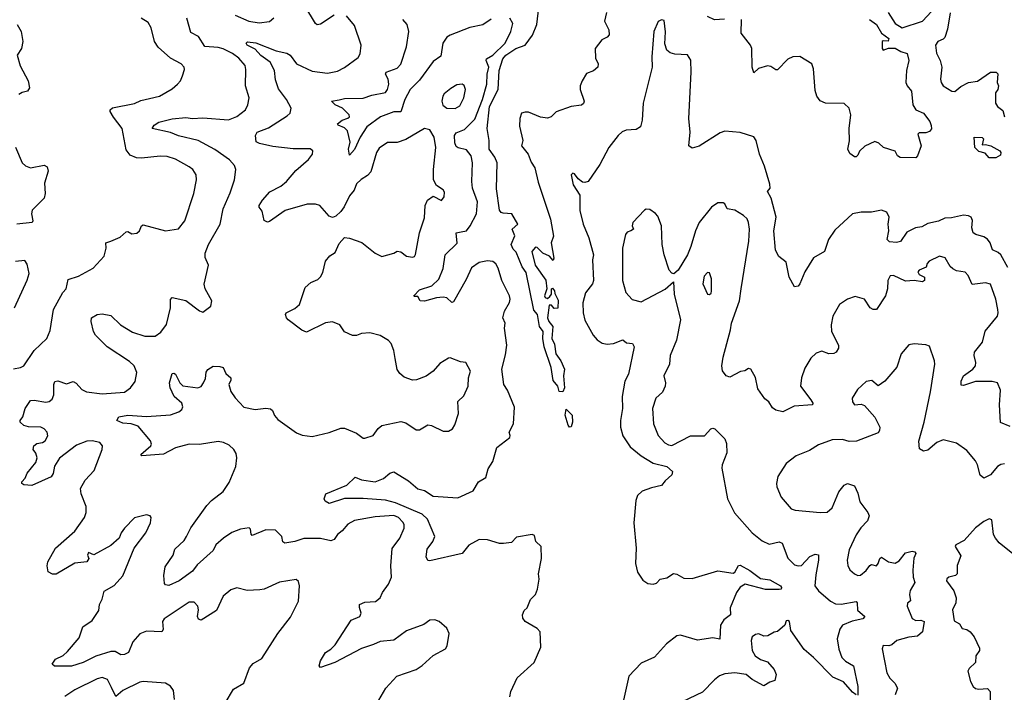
# Model space of a CAD drawing. Extents: x 1771496 to 1971148, y 471553 to 643630.
# Tile 592 of 656: x 1897841 to 1903614, y 593401 to 597344. Entities that reach past the tile are written whole.
import ezdxf

# ---------------------------------------------------------------- set-up
doc = ezdxf.new("R2010")
doc.units = 0

msp = doc.modelspace()

# ---------------------------------------------------------------- linework, layer by layer
at = {"layer": '0CON10XD'}
for points in [[(1902933.2, 597385), (1902975, 597320.4), (1903015, 597296.2), (1903135, 597335.3), (1903315, 597529.4)], [(1899105, 597370.5), (1899185.5, 597334.5), (1899245, 597324.5), (1899305, 597332.5), (1899330.8, 597355)], [(1899685, 597370.6), (1899605, 597317.1), (1899585, 597314.3), (1899575, 597321.2), (1899513.5, 597425)], [(1901281.5, 597385), (1901270.5, 597335), (1901295.3, 597285), (1901297.1, 597255), (1901285, 597240.9), (1901254.2, 597225.8), (1901214.7, 597175), (1901217.6, 597117.6), (1901232.9, 597085), (1901230.8, 597065), (1901205.4, 597044.6), (1901165, 597028), (1901139.2, 596985), (1901128, 596955), (1901127.5, 596935), (1901150, 596865), (1901146.8, 596853.2), (1901135, 596842.9), (1901075, 596834), (1900986.1, 596803.9), (1900957.5, 596775), (1900935, 596766.7), (1900895, 596771.2), (1900825, 596801.2), (1900805, 596801.2), (1900783.8, 596795), (1900774.4, 596765), (1900771.2, 596718.8), (1900791.8, 596635), (1900784.1, 596605), (1900822.2, 596555), (1900839.2, 596509.2), (1900861.5, 596475), (1900882.1, 596392.1), (1900953.8, 596175), (1900971.2, 596075), (1900956.7, 596035), (1900972.5, 595945), (1900968.3, 595931.7), (1900947.7, 595957.7), (1900908.8, 595975), (1900875, 596008), (1900865, 596010.8), (1900844.3, 595985), (1900864, 595904), (1900927, 595817), (1900932.5, 595765), (1900918.8, 595725), (1900921.2, 595715), (1900935, 595710), (1900949.3, 595720.7), (1900960, 595735), (1900960, 595765), (1900965, 595770), (1900977.5, 595755), (1900978.3, 595738.3), (1900999.3, 595699.3), (1900997, 595653), (1900975, 595650), (1900960, 595670), (1900945, 595670), (1900935.5, 595595), (1900943.1, 595575), (1900967.5, 595545), (1900962.2, 595475), (1900977.7, 595442.3), (1900985.6, 595385), (1901014.1, 595344.1), (1901034.7, 595295), (1901030.4, 595255), (1901035.3, 595185), (1901025, 595162.1), (1901005, 595163.1), (1900996.5, 595195), (1900969.3, 595229.3), (1900958.2, 595305), (1900915.4, 595425), (1900907.7, 595475), (1900910, 595515), (1900889.1, 595545), (1900877.5, 595615), (1900855, 595640), (1900811.7, 595861.7), (1900786.7, 595895), (1900751.7, 595981.7), (1900735, 595997.5), (1900721.9, 596025), (1900743.6, 596076.4), (1900728.6, 596115), (1900761.2, 596145), (1900726.4, 596206.4), (1900675, 596210), (1900665, 596213.3), (1900655, 596227.5), (1900637, 596353), (1900641.1, 596505), (1900628, 596538), (1900593.5, 596585), (1900594.4, 596635), (1900581.5, 596705), (1900594.8, 596834.8), (1900645.7, 596935), (1900652.6, 597045), (1900674.8, 597115), (1900692, 597135), (1900749.6, 597175), (1900805, 597193.9), (1900847.8, 597252.2), (1900872.5, 597315), (1900884.3, 597415)], [(1903296.9, 597383.1), (1903281.8, 597288.2), (1903265, 597240), (1903255, 597228.9), (1903224, 597216), (1903210.5, 597195), (1903216.9, 597146.9), (1903238.6, 597105), (1903248.6, 597065), (1903240.8, 596995), (1903244, 596975), (1903256.2, 596955), (1903306.2, 596925), (1903325, 596922.5), (1903358.9, 596951.1), (1903404.6, 596975.4), (1903457.4, 596982.6), (1903533.2, 597036.8), (1903567.5, 597035), (1903575.7, 597025.7), (1903572.2, 596975), (1903581.1, 596955), (1903576.7, 596935), (1903563.1, 596915), (1903562.2, 596855), (1903575, 596834.3), (1903605, 596812), (1903616.2, 596775)], [(1897803.8, 595296.2), (1897846.1, 595303.9), (1897864.7, 595315.3), (1897925.3, 595404.7), (1898000, 595475), (1898019.1, 595520.9), (1898038.9, 595645), (1898094.5, 595745), (1898113.3, 595765), (1898125, 595821.2), (1898185, 595840), (1898272.1, 595887.9), (1898336.7, 595956.7), (1898348.6, 596005), (1898345.8, 596035), (1898375, 596044.6), (1898430.9, 596069.1), (1898465, 596100), (1898475, 596102), (1898498.3, 596088.3), (1898527, 596093), (1898543.8, 596105), (1898555.8, 596134.2), (1898565, 596142), (1898695, 596105.6), (1898772.1, 596117.9), (1898809.2, 596165), (1898861.4, 596325), (1898877.5, 596405), (1898876.2, 596435), (1898855.8, 596465), (1898835, 596481.9), (1898755, 596526.9), (1898705, 596541.5), (1898665, 596543.8), (1898555, 596531.1), (1898525, 596533.1), (1898489.1, 596549.1), (1898465, 596581.2), (1898441.8, 596705), (1898391.4, 596771.4), (1898372, 596805), (1898372, 596815), (1898385, 596827.5), (1898515, 596852.9), (1898550.4, 596869.6), (1898602.4, 596882.4), (1898660, 596895), (1898735, 596938.8), (1898766.7, 596965), (1898783.3, 596985), (1898795.9, 597014.1), (1898807.7, 597052.3), (1898805.8, 597065), (1898788.8, 597085), (1898725, 597118), (1898652.6, 597182.6), (1898630.5, 597215), (1898612.9, 597295), (1898595, 597326.2), (1898552.5, 597352.5)], [(1897826.9, 597315), (1897850.5, 597275), (1897859.7, 597215), (1897851.8, 597175), (1897826.5, 597135), (1897844, 597074), (1897891.1, 596985), (1897898.2, 596945), (1897886, 596925), (1897855, 596916.9), (1897836.2, 596905)], [(1899045, 593336.9), (1899095, 593418.8), (1899156.2, 593455), (1899188, 593545), (1899210.9, 593569.1), (1899261.3, 593598.7), (1899354.5, 593745), (1899428.6, 593841.4), (1899476.7, 593935), (1899481.4, 594025), (1899475, 594050), (1899461.2, 594061.2), (1899365, 594045.6), (1899275, 594005.6), (1899249.1, 594000.9), (1899175, 593997.5), (1899115, 594013.3), (1899078.8, 594001.2), (1899035, 593963.8), (1898995, 593880), (1898905, 593823.1), (1898890.2, 593830.2), (1898883.1, 593845), (1898890, 593885), (1898885, 593906), (1898865, 593930), (1898835, 593930), (1898688, 593832), (1898679.1, 593815), (1898681.8, 593768.2), (1898675.3, 593754.7), (1898585, 593759.2), (1898545, 593743.8), (1898504, 593696), (1898478.1, 593635), (1898455, 593621.9), (1898435, 593620), (1898400.4, 593640.4), (1898375, 593640.6), (1898286.6, 593613.4), (1898212.9, 593575), (1898144.5, 593554.5), (1898044.3, 593554.3), (1898030.8, 593565), (1898051.4, 593595), (1898095, 593616.9), (1898120.8, 593639.2), (1898190, 593720), (1898212, 593785), (1898265, 593821.4), (1898305, 593880), (1898308, 593915), (1898324.1, 593945.9), (1898336.9, 593993.1), (1898395, 594026), (1898445, 594084), (1898512.9, 594245), (1898581.4, 594335), (1898607.1, 594395), (1898611.2, 594425), (1898605.8, 594435.8), (1898585, 594440.8), (1898515, 594424.4), (1898455, 594362), (1898435.8, 594335), (1898424.2, 594305), (1898375, 594261.2), (1898275, 594206.2), (1898245, 594221.2), (1898238.8, 594205), (1898246.2, 594185), (1898235, 594166), (1898165, 594158.6), (1898055.8, 594094.2), (1898033.6, 594093.6), (1898007, 594107), (1898001.4, 594141.4), (1898005.8, 594165), (1898050, 594245), (1898165, 594344.4), (1898221.8, 594425), (1898230.9, 594455), (1898230.2, 594490.2), (1898201.4, 594565), (1898197.5, 594595), (1898225, 594644), (1898278.3, 594701.7), (1898324.2, 594825), (1898326, 594845), (1898310, 594865), (1898265, 594875.4), (1898235, 594872.7), (1898175, 594849.2), (1898075, 594772.5), (1898045, 594726.9), (1898037.2, 594682.8), (1898025, 594663.6), (1897913.1, 594613.1), (1897865, 594616.7), (1897853.3, 594625), (1897853.3, 594635), (1897873.8, 594656.2), (1897885.6, 594685), (1897935, 594748.8), (1897943.3, 594775), (1897935, 594802.5), (1897920.5, 594825), (1897924.7, 594845.3), (1897941.1, 594858.9), (1897975, 594865.5), (1897990.6, 594875), (1898005.6, 594905), (1898001.9, 594925), (1897984.7, 594944.7), (1897964.7, 594954.7), (1897892.4, 594957.6), (1897865.8, 594965), (1897842.9, 594985), (1897842.9, 594995), (1897859.2, 595015), (1897873.1, 595065), (1897905, 595110.5), (1897925, 595113.5), (1897995, 595101.1), (1898014.5, 595105.5), (1898031.3, 595118.7), (1898041.1, 595145), (1898040.9, 595205), (1898046.9, 595223.1), (1898065, 595226.9), (1898115, 595209.6), (1898155, 595222.2), (1898172.5, 595212.5), (1898205, 595176.7), (1898232.7, 595162.7), (1898325, 595150), (1898455, 595160), (1898490.8, 595185), (1898518, 595222), (1898527.8, 595275), (1898512.7, 595315), (1898485, 595340.7), (1898353.5, 595425), (1898285, 595494.3), (1898274.6, 595515), (1898259.5, 595575), (1898262.5, 595595), (1898295, 595616), (1898325, 595620), (1898375, 595609.2), (1898432.9, 595555), (1898502, 595512), (1898575, 595489.2), (1898635, 595488.9), (1898669.1, 595510.9), (1898702.4, 595557.6), (1898724.5, 595654.5), (1898725.8, 595704.2), (1898734.2, 595715.8), (1898815, 595697.5), (1898895, 595636.7), (1898915, 595630), (1898962.5, 595665), (1898966.7, 595695), (1898928.8, 595765), (1898922.7, 595792.7), (1898948.6, 595905), (1898928.6, 595948.6), (1898928.6, 595975), (1898948.5, 596025), (1899016.7, 596145), (1899034, 596235), (1899075, 596328.8), (1899101.5, 596405), (1899107.8, 596465), (1899099.7, 596489.7), (1899071.5, 596521.5), (1898985, 596582.8), (1898886.9, 596635), (1898771.9, 596661.9), (1898725, 596682.6), (1898618, 596705), (1898630, 596725), (1898656.9, 596743.1), (1898735, 596763.3), (1898815, 596770), (1898855, 596764.7), (1898915, 596768.4), (1899065, 596756.5), (1899113.9, 596776.1), (1899165, 596815.8), (1899178.9, 596845), (1899186.9, 596885), (1899165.6, 596955), (1899167.6, 597052.4), (1899162.7, 597075), (1899125, 597118.8), (1899088.9, 597145), (1899035, 597171.8), (1899005, 597180.3), (1898927.2, 597187.2), (1898888.5, 597245), (1898845, 597268.1), (1898821.7, 597351.7)], [(1898819.6, 594315), (1898844.7, 594365.3), (1898938.5, 594495), (1898965, 594524.4), (1899035, 594578.6), (1899070.2, 594629.8), (1899107.8, 594725), (1899114.4, 594775), (1899111.3, 594801.3), (1899095.8, 594825), (1899068.9, 594848.9), (1899035.9, 594865.9), (1899005, 594871.3), (1898895, 594852.7), (1898835, 594854.5), (1898755, 594833.6), (1898685, 594796), (1898556.7, 594786.7), (1898552, 594795), (1898609.2, 594845), (1898613.1, 594855), (1898607.8, 594875), (1898535, 594960), (1898494, 594974), (1898445, 594978.2), (1898410, 594995), (1898423.3, 595015), (1898475, 595026.2), (1898585, 595017.8), (1898725, 595026.5), (1898775, 595044.5), (1898790.9, 595059.1), (1898797.5, 595075), (1898790.8, 595095), (1898747.1, 595135), (1898722.9, 595185), (1898719.5, 595215), (1898735, 595268.8), (1898745, 595270.8), (1898753.8, 595265), (1898779.4, 595215), (1898797.8, 595197.8), (1898885, 595185.7), (1898905, 595193.8), (1898919.4, 595215), (1898930.2, 595239.8), (1898935, 595276.7), (1898945, 595292.5), (1898975, 595311.9), (1899015, 595311.1), (1899034.1, 595304.1), (1899048.8, 595268.8), (1899078.2, 595245), (1899079.4, 595230.6), (1899068.1, 595205), (1899080, 595165), (1899105, 595127.5), (1899155, 595073.1), (1899222.1, 595057.9), (1899284, 595066), (1899311.5, 595061.5), (1899322.6, 595052.6), (1899335, 595024), (1899355, 594999.4), (1899465, 594921.9), (1899497.4, 594907.4), (1899555, 594900), (1899655.6, 594924.4), (1899725, 594949.2), (1899745, 594949.2), (1899815, 594920), (1899855, 594890), (1899865, 594890.8), (1899913.4, 594906.6), (1899943.6, 594946.4), (1899965, 594964), (1900075, 594988.8), (1900105, 594981.2), (1900165, 594938.8), (1900185, 594938.8), (1900235, 594968), (1900255.5, 594965.5), (1900325, 594932.5), (1900355, 594932), (1900378, 594945), (1900392.1, 594967.9), (1900413.3, 595035), (1900410.5, 595105), (1900445, 595138), (1900470, 595195), (1900471.9, 595245), (1900484.1, 595284.1), (1900456.7, 595335), (1900425, 595338.8), (1900365, 595362), (1900355, 595360), (1900305, 595328), (1900266.3, 595283.7), (1900225, 595254.3), (1900166.8, 595233.2), (1900145, 595231.4), (1900095, 595248), (1900069.7, 595269.7), (1900055, 595292.5), (1900043.3, 595356.7), (1900035.4, 595405), (1900018.9, 595445), (1900002.7, 595462.7), (1899955, 595493.3), (1899895, 595507.5), (1899845.5, 595504.5), (1899815, 595491.4), (1899791.7, 595491.7), (1899745, 595514), (1899718.8, 595555), (1899675, 595572.5), (1899635, 595565.7), (1899522.1, 595512.1), (1899495, 595524), (1899416.2, 595585), (1899406.2, 595595), (1899400, 595615), (1899403.3, 595625), (1899455, 595650.6), (1899482.2, 595675), (1899515.6, 595774.4), (1899547.9, 595802.1), (1899589.4, 595820.6), (1899605, 595835.8), (1899617.9, 595862.1), (1899635, 595928.8), (1899660, 595960), (1899691.3, 595978.7), (1899715, 596031.2), (1899745, 596066.7), (1899775, 596063.8), (1899846.8, 596036.8), (1899925.6, 595975.6), (1899965, 595955.7), (1900035, 595974.6), (1900055, 595987.1), (1900075, 595982.3), (1900108.3, 595958.3), (1900145, 595951.4), (1900155.4, 595954.6), (1900162.5, 595967.5), (1900186.2, 596095), (1900215, 596182.5), (1900219.5, 596255), (1900231.9, 596285), (1900265, 596309.2), (1900315, 596284.2), (1900329.2, 596305), (1900332.3, 596332.3), (1900325, 596346.7), (1900285, 596371.2), (1900267.8, 596405), (1900266.9, 596465), (1900281.3, 596595), (1900271.1, 596655), (1900245, 596698), (1900215, 596706), (1900105, 596641.5), (1900054.2, 596624.2), (1899996.8, 596623.2), (1899949.1, 596590.9), (1899933.1, 596565), (1899899.1, 596450.9), (1899880.4, 596429.6), (1899842.8, 596407.2), (1899815, 596381.2), (1899801.4, 596345), (1899775, 596312), (1899742.9, 596247.1), (1899725, 596218.8), (1899695, 596192.5), (1899675, 596183.3), (1899655, 596192.5), (1899601.2, 596255), (1899575, 596263.1), (1899527.6, 596262.4), (1899398, 596225), (1899305, 596160.8), (1899295, 596157.5), (1899275, 596166.7), (1899261.9, 596221.9), (1899246, 596245), (1899246, 596255), (1899264.6, 596285.4), (1899307.5, 596335), (1899372.5, 596367.5), (1899405, 596394.2), (1899460.7, 596459.3), (1899535.4, 596524.6), (1899558, 596555), (1899560, 596575), (1899545, 596586.7), (1899445, 596587.3), (1899325, 596599.5), (1899248, 596618), (1899228.1, 596628.1), (1899222.9, 596665), (1899232.5, 596685), (1899299.4, 596710.6), (1899409.5, 596780.5), (1899426.9, 596795), (1899431.9, 596825), (1899405, 596875.8), (1899358.8, 596938.8), (1899340.8, 596990.9), (1899334.7, 597045), (1899309.1, 597095), (1899255, 597133.2), (1899220.8, 597170.8), (1899174.4, 597195), (1899168, 597205), (1899175.9, 597214.1), (1899225, 597208.1), (1899345, 597161.2), (1899407.3, 597147.3), (1899426.1, 597135), (1899464.8, 597084.8), (1899555, 597042.1), (1899645, 597030), (1899705, 597041.9), (1899745, 597062.5), (1899825, 597121.2), (1899837.3, 597142.7), (1899844, 597195), (1899805, 597310), (1899756.9, 597366.9)], [(1900677.8, 594272.2), (1900655, 594272.9), (1900584.7, 594294.7), (1900534.2, 594295.8), (1900475, 594263.6), (1900435, 594214.5), (1900245, 594171.2), (1900235, 594173.3), (1900224, 594194), (1900231.1, 594238.9), (1900264.2, 594285), (1900276, 594315), (1900232.2, 594415), (1900201.2, 594445), (1900045, 594511.7), (1899985, 594527.3), (1899855, 594537.6), (1899745, 594536.1), (1899655, 594506.7), (1899631.4, 594521.4), (1899625.6, 594535.6), (1899635.5, 594565), (1899759.2, 594615), (1899808.3, 594661.7), (1899845, 594645.5), (1899925.4, 594634.6), (1899975, 594654.4), (1900010.8, 594685), (1900035, 594693.3), (1900120, 594640), (1900175, 594593.1), (1900215, 594584.4), (1900265, 594550.8), (1900409.8, 594540.2), (1900499.1, 594580.9), (1900531.2, 594635), (1900575, 594660), (1900588.9, 594711.1), (1900615, 594753.3), (1900637.8, 594835), (1900714.3, 594895), (1900717.1, 594907.1), (1900710.8, 594925), (1900736.5, 594975), (1900741.7, 595071.7), (1900701.7, 595171.7), (1900680, 595205), (1900667.5, 595295), (1900690.5, 595379.5), (1900697.9, 595435), (1900683.8, 595535), (1900688.6, 595565), (1900674.4, 595595), (1900684.5, 595635), (1900713.5, 595685), (1900716.4, 595705), (1900712.2, 595725), (1900668.6, 595815), (1900647, 595887), (1900632.1, 595912.1), (1900615, 595925.6), (1900585, 595930.8), (1900535, 595919.7), (1900490.1, 595889.9), (1900459.1, 595820.9), (1900385, 595690), (1900375, 595685.7), (1900345, 595713.1), (1900325, 595717.8), (1900285, 595713.6), (1900215, 595694.5), (1900190, 595695), (1900175, 595720), (1900155, 595720), (1900151.2, 595725), (1900185, 595759.1), (1900257.2, 595782.8), (1900298.1, 595821.9), (1900323.5, 595885), (1900336.5, 595965), (1900405.6, 596034.4), (1900401.2, 596095), (1900429.2, 596099.1), (1900460.6, 596105), (1900483.1, 596135), (1900519.5, 596205), (1900524.5, 596275), (1900496.1, 596355), (1900491.9, 596395), (1900496.6, 596505), (1900488.2, 596545), (1900461.5, 596581.5), (1900411.5, 596591.5), (1900400, 596600), (1900392.1, 596622.1), (1900391.1, 596665), (1900400.3, 596679.8), (1900450.1, 596699.9), (1900509.5, 596760.5), (1900555.1, 596875), (1900580.9, 596965), (1900581.6, 597025), (1900591.1, 597065), (1900576.9, 597105), (1900578.8, 597115), (1900615, 597135.9), (1900687.1, 597205), (1900720.6, 597275), (1900731.7, 597321.7), (1900715, 597353.3)], [(1900605, 597346.5), (1900556.5, 597313.5), (1900481.4, 597298.6), (1900365, 597253.5), (1900345, 597240.5), (1900321.9, 597205), (1900311.1, 597128.9), (1900265, 597099.3), (1900185, 596989.6), (1900130.3, 596935), (1900100, 596875), (1900076.8, 596803.2), (1900035, 596802.9), (1899955.8, 596774.2), (1899876.2, 596715), (1899838.1, 596655), (1899805, 596582.7), (1899775, 596550), (1899769.7, 596585), (1899778.2, 596625), (1899762.2, 596692.2), (1899745, 596710), (1899707.5, 596725), (1899703.8, 596733.8), (1899731.2, 596755), (1899765, 596766), (1899774, 596775), (1899772.5, 596785), (1899733.1, 596825), (1899690, 596845), (1899670, 596865), (1899714.2, 596874.2), (1899745, 596881.6), (1899855, 596883.1), (1899905, 596900.9), (1899985, 596917.5), (1899997.3, 596935), (1900005.3, 596965), (1900000.8, 596995), (1899986.5, 597025), (1899988.9, 597035), (1900055, 597059.6), (1900076.6, 597083.4), (1900110, 597185), (1900122.5, 597275), (1900112.5, 597315), (1900087.5, 597345)], [(1903635, 595891.6), (1903594.3, 595964.3), (1903578.8, 595978.8), (1903544.2, 595994.2), (1903531.8, 596035), (1903515, 596056.5), (1903495, 596071.5), (1903446.7, 596085), (1903431.4, 596095), (1903423.9, 596123.9), (1903426.9, 596166.9), (1903420, 596185), (1903405, 596194.3), (1903375, 596197.1), (1903305, 596181.5), (1903265, 596180), (1903227.7, 596162.3), (1903165, 596149.6), (1903130.9, 596129.1), (1903092.7, 596122.7), (1903042.8, 596097.2), (1903005, 596044.2), (1902983, 596037), (1902942.1, 596042.1), (1902927.5, 596055), (1902937.8, 596105), (1902933.6, 596145), (1902939.5, 596185), (1902925, 596216), (1902895, 596227.1), (1902835, 596214.4), (1902775, 596215.7), (1902723.3, 596205), (1902620.9, 596109.1), (1902582.9, 596055), (1902559.2, 595985), (1902495, 595948), (1902444.4, 595865), (1902416, 595795), (1902405, 595781.2), (1902385, 595776.7), (1902353.1, 595835), (1902335, 595922.5), (1902292.5, 595955), (1902273.2, 595993.2), (1902263.8, 596105), (1902275.7, 596185), (1902248.1, 596298.1), (1902225, 596336.2), (1902240.8, 596355), (1902239.7, 596379.7), (1902208.6, 596485), (1902178.9, 596555), (1902159.4, 596635), (1902145, 596657.1), (1902065, 596682.5), (1901975, 596690), (1901948.8, 596681.2), (1901825, 596602), (1901785, 596590), (1901764, 596604), (1901772, 596685), (1901764.4, 596764.4), (1901778.9, 597035), (1901775.9, 597105.9), (1901757.7, 597137.7), (1901681.7, 597141.7), (1901655, 597148.8), (1901636.2, 597165), (1901623, 597203), (1901627.6, 597272.4), (1901619.5, 597339.5), (1901605, 597342), (1901585, 597333.8), (1901559.2, 597275), (1901548, 597125), (1901549.2, 597065), (1901496, 596855), (1901490.8, 596755), (1901481.2, 596715), (1901455, 596699.2), (1901396.7, 596695), (1901374.6, 596685.4), (1901350.8, 596665), (1901296.4, 596593.6), (1901243.1, 596495), (1901174.1, 596395.9), (1901155, 596388.8), (1901140.5, 596390.5), (1901115, 596410), (1901095, 596440.8), (1901085, 596444), (1901074, 596435), (1901086.7, 596375), (1901126.2, 596315), (1901124.6, 596225), (1901144.6, 596144.6), (1901178.5, 596065), (1901205.5, 595965.5), (1901200, 595935), (1901205.4, 595815), (1901199.1, 595795), (1901158.3, 595741.7), (1901143.5, 595683.5), (1901144.7, 595625), (1901155, 595582.9), (1901203.5, 595495), (1901226.4, 595466.4), (1901256.7, 595446.7), (1901285, 595442), (1901323.7, 595446.3), (1901377.6, 595467.6), (1901398.8, 595448.8), (1901435, 595445.8), (1901444, 595425), (1901410.8, 595265), (1901390, 595225), (1901372.9, 595135), (1901375.6, 595065), (1901364.4, 594995), (1901364.4, 594955), (1901377.1, 594905), (1901420.5, 594840.5), (1901486, 594786), (1901555, 594743.5), (1901636.2, 594725), (1901668.8, 594695), (1901664, 594675), (1901625, 594639.5), (1901605, 594612.2), (1901545, 594600), (1901490.4, 594579.6), (1901464.4, 594555), (1901454, 594526), (1901442, 594395), (1901455.2, 594245), (1901451, 594155), (1901463.1, 594105), (1901495, 594058.5), (1901525, 594038.2), (1901555.4, 594034.6), (1901575, 594040), (1901596.2, 594063.8), (1901635, 594072.2), (1901675, 594096.7), (1901695, 594093.6), (1901735, 594069.2), (1901785, 594067.2), (1901935, 594113.6), (1902025, 594099.5), (1902035, 594105.8), (1902055, 594144), (1902065, 594145.6), (1902122, 594115), (1902185, 594067.5), (1902240.2, 594060.2), (1902301.2, 594025), (1902308, 594015), (1902306, 594005), (1902295, 594002.5), (1902215, 594004.3), (1902095, 594033.9), (1902065, 594017.9), (1902045, 593985.6), (1902006, 593895), (1902008.5, 593855), (1901970.5, 593825), (1901950, 593795), (1901947.3, 593712.7), (1901905, 593720), (1901815, 593705.7), (1901716.1, 593736.1), (1901695, 593731.2), (1901634, 593685), (1901563.8, 593606.2), (1901485, 593572.5), (1901411.8, 593495), (1901382.1, 593355)], [(1901973.4, 597346.6), (1901915, 597342), (1901875, 597362.3)], [(1902823.8, 597343.8), (1902864.7, 597315), (1902894, 597264), (1902936.6, 597233.4), (1902932.5, 597217.5), (1902905, 597220), (1902898.8, 597215), (1902898.9, 597175), (1902905, 597164.4), (1902935, 597176.7), (1902975, 597177.5), (1903007.9, 597157.9), (1903045.6, 597145.6), (1903054.4, 597105), (1903040.6, 597045), (1903037.5, 596975), (1903045.4, 596955), (1903070.3, 596925), (1903077.3, 596845), (1903095.5, 596815.5), (1903141.2, 596795), (1903177.3, 596747.3), (1903186.4, 596723.6), (1903187, 596703), (1903175, 596687.5), (1903155, 596680), (1903115, 596680), (1903108.3, 596671.7), (1903126.2, 596605), (1903106.2, 596545), (1903095, 596534.2), (1903003.3, 596535), (1902988.6, 596545), (1902973.6, 596573.6), (1902905.8, 596595), (1902879.6, 596619.6), (1902855, 596628.9), (1902797.4, 596602.6), (1902765, 596572.5), (1902755, 596550), (1902745, 596540), (1902735, 596540), (1902708.3, 596558.3), (1902696.7, 596585), (1902705.8, 596634.2), (1902704.6, 596705), (1902714.6, 596785), (1902704.7, 596824.7), (1902675, 596851.9), (1902565, 596854.4), (1902535, 596868.8), (1902515.8, 596895), (1902505, 596927.5), (1902496, 597056), (1902485.2, 597085.2), (1902415, 597127.8), (1902375, 597125.6), (1902345, 597111.4), (1902285, 597048.8), (1902275, 597048.8), (1902245, 597069.2), (1902225, 597072.5), (1902172.1, 597057.9), (1902145, 597032.5), (1902136.2, 597065), (1902134.3, 597175), (1902125.8, 597195), (1902070.8, 597265), (1902072.5, 597345)], [(1900395, 596823.3), (1900420.9, 596839.1), (1900445.5, 596885), (1900454.4, 596935), (1900447.8, 596957.8), (1900435, 596966.2), (1900405, 596960.8), (1900369.1, 596940.9), (1900330.3, 596909.7), (1900322.5, 596895), (1900316.2, 596865), (1900322.3, 596842.3), (1900345.8, 596825.8), (1900395, 596823.3)], [(1903525, 596532.9), (1903501.2, 596561.2), (1903465, 596570), (1903442.5, 596595), (1903437.5, 596655), (1903485, 596653.3), (1903493.3, 596645), (1903485, 596610), (1903505, 596612.5), (1903535, 596603.8), (1903588.8, 596575), (1903594.2, 596565), (1903591.3, 596548.7), (1903565, 596533.8), (1903525, 596532.9)], [(1897816.3, 596596.3), (1897855.4, 596505.4), (1897875, 596487.1), (1897905, 596475.5), (1897985, 596491.1), (1898001.7, 596481.7), (1898008.7, 596455), (1897986, 596385), (1897989.7, 596325), (1897985, 596298), (1897913.9, 596226.1), (1897910.8, 596205), (1897917.5, 596165), (1897913.3, 596155), (1897823.8, 596145)], [(1903648.2, 594958.2), (1903592.2, 594982.2), (1903587.1, 595085), (1903591.2, 595171.2), (1903574.2, 595214.2), (1903543, 595223), (1903445, 595222.5), (1903375, 595198.9), (1903361.7, 595201.7), (1903360.5, 595225), (1903374.7, 595255.3), (1903429.2, 595295), (1903445, 595313.8), (1903448.1, 595335), (1903437.5, 595375), (1903440, 595395), (1903486.5, 595453.5), (1903502.1, 595517.9), (1903573.8, 595606.2), (1903579.2, 595625), (1903575.9, 595645), (1903565.4, 595705), (1903532.5, 595792.5), (1903505, 595801.1), (1903425, 595790.8), (1903401.9, 595845), (1903385, 595864), (1903335, 595871.9), (1903312.4, 595882.4), (1903296.5, 595896.5), (1903267.1, 595947.1), (1903235, 595956.4), (1903172.9, 595927.1), (1903162.5, 595915), (1903156.7, 595893.3), (1903115, 595875.3), (1903107.1, 595865), (1903115, 595850), (1903147.1, 595835), (1903145.6, 595815), (1903135, 595807.5), (1903085, 595814.3), (1903035, 595810), (1902965, 595843.8), (1902945, 595841.2), (1902931.4, 595815), (1902929.2, 595765), (1902918.6, 595725), (1902865, 595644), (1902845, 595644), (1902828.8, 595655), (1902795, 595706.2), (1902739.2, 595720.8), (1902695, 595705.8), (1902648, 595675), (1902609.4, 595605), (1902598.5, 595555), (1902601.8, 595515), (1902642.9, 595435), (1902642.1, 595417.9), (1902628, 595395), (1902615, 595387.5), (1902585, 595385.7), (1902545, 595400.5), (1902512.1, 595387.9), (1902479.6, 595360.4), (1902445, 595301.2), (1902425.5, 595245), (1902419.2, 595195), (1902480, 595115), (1902490.8, 595095), (1902488.8, 595085), (1902382.4, 595077.6), (1902315, 595044), (1902273.9, 595053.9), (1902255, 595067.5), (1902233.9, 595103.9), (1902210.5, 595120.5), (1902169.1, 595179.1), (1902155.5, 595245.5), (1902127.5, 595295), (1902115, 595298.8), (1902093.9, 595286.1), (1902068.3, 595281.7), (1902005, 595247.5), (1901983.3, 595255), (1901962.5, 595285), (1901957.5, 595315), (1901965.8, 595365), (1902009.3, 595525), (1902014.7, 595565), (1902060.8, 595695), (1902071.1, 595765), (1902116, 596045), (1902120, 596115), (1902115.4, 596155), (1902105.9, 596175.9), (1902084.3, 596195), (1902035, 596226.4), (1901990, 596235), (1901975, 596263.3), (1901965, 596270), (1901935, 596270.8), (1901898, 596245), (1901825.6, 596155), (1901803.3, 596106.7), (1901777.1, 596015), (1901756.2, 595965), (1901701.2, 595875), (1901676.4, 595853.6), (1901665, 595857.5), (1901650, 595875), (1901620, 595965), (1901608.9, 596025), (1901604.4, 596135), (1901582.7, 596192.7), (1901568.3, 596208.3), (1901535, 596231.2), (1901515, 596233.3), (1901505, 596226.7), (1901435.7, 596154.3), (1901433.1, 596135), (1901440.6, 596115), (1901425, 596105.6), (1901402.3, 596097.7), (1901392.9, 596085), (1901375.5, 596005), (1901376.4, 595815), (1901395, 595743.8), (1901432.4, 595702.4), (1901485, 595690), (1901625, 595764.3), (1901675, 595806.7), (1901679.2, 595735), (1901716.5, 595585), (1901692.5, 595465), (1901655.4, 595375), (1901651.5, 595325), (1901618.1, 595255), (1901628.5, 595215), (1901626.7, 595195), (1901609.7, 595160.3), (1901571.8, 595125), (1901551.1, 595065), (1901557.8, 594975), (1901585.3, 594905.3), (1901623.3, 594863.3), (1901645, 594850.8), (1901665, 594848.2), (1901775, 594904.4), (1901855.9, 594904.1), (1901893.9, 594946.1), (1901905, 594950), (1901916.7, 594945), (1901975, 594886.7), (1901985, 594860), (1901987.5, 594805), (1901960, 594735), (1901958.6, 594715), (1901991.9, 594535), (1902032.7, 594452.7), (1902135.6, 594335), (1902195, 594288.8), (1902235, 594270), (1902295, 594282.2), (1902312.5, 594275), (1902345, 594187.5), (1902385, 594148.9), (1902405, 594142.5), (1902425, 594144.5), (1902475, 594196.4), (1902505, 594210.6), (1902525, 594206.7), (1902525.4, 594175.4), (1902508.5, 594088.5), (1902504.3, 594025), (1902524, 593995), (1902595, 593935.5), (1902625, 593919.2), (1902657.1, 593917.1), (1902745, 593932.5), (1902751.4, 593925), (1902752.9, 593882.9), (1902797.5, 593845), (1902785, 593831.8), (1902722, 593818), (1902666.1, 593793.9), (1902649.1, 593770.9), (1902635.3, 593714.7), (1902644.3, 593654.3), (1902660.8, 593605), (1902682.4, 593582.4), (1902729.6, 593555), (1902754.7, 593435), (1902755.7, 593384.3)], [(1897810, 595655), (1897885, 595817.5), (1897896.2, 595855), (1897885, 595910), (1897871.7, 595931.7), (1897816.2, 595926.2)], [(1901885, 595732.5), (1901895, 595740), (1901898, 595752), (1901897.1, 595825), (1901885, 595860), (1901875, 595862.5), (1901855, 595840), (1901846.1, 595796.1), (1901873.9, 595733.9), (1901885, 595732.5)], [(1903615, 594740.8), (1903593.2, 594736.8), (1903575, 594724), (1903532.5, 594675), (1903495, 594656), (1903472.7, 594672.7), (1903458, 594735), (1903445, 594758.2), (1903395, 594818.6), (1903335, 594861.4), (1903255, 594881.1), (1903218, 594865), (1903165, 594819.2), (1903140, 594815), (1903117.3, 594827.3), (1903112.7, 594872.7), (1903145.4, 594985), (1903181.7, 595161.7), (1903206.4, 595325), (1903204.5, 595344.5), (1903175, 595430), (1903155, 595437.5), (1903085, 595443.3), (1903055, 595436.7), (1903009.2, 595385), (1902985, 595306.2), (1902913.3, 595225), (1902875, 595196.7), (1902837.8, 595227.8), (1902805, 595221.9), (1902754, 595175), (1902722.5, 595125), (1902725, 595103.3), (1902735, 595086), (1902775, 595090), (1902795, 595081.9), (1902855, 595013.8), (1902884.4, 594955), (1902883.1, 594935), (1902875, 594922), (1902747.6, 594872.4), (1902705, 594871.1), (1902665, 594882.2), (1902605, 594880.4), (1902525, 594852), (1902471.7, 594818.3), (1902394, 594786), (1902335, 594742), (1902285.6, 594665), (1902279.4, 594625), (1902280.8, 594605), (1902305.6, 594545.6), (1902365, 594476.9), (1902388.9, 594468.9), (1902535, 594454.4), (1902575, 594457.5), (1902605, 594482.5), (1902644.4, 594575), (1902676.2, 594615), (1902695, 594624), (1902735, 594611.2), (1902755, 594567.5), (1902767.4, 594517.4), (1902814, 594455), (1902821.4, 594435), (1902813.1, 594405), (1902773.3, 594365), (1902745, 594324.2), (1902704.5, 594235), (1902693.5, 594175), (1902697.5, 594145), (1902709.5, 594119.5), (1902735, 594094.3), (1902755, 594085.7), (1902772.1, 594087.9), (1902804.4, 594115), (1902825.4, 594144.6), (1902835, 594149.4), (1902865, 594143.1), (1902875.4, 594155), (1902884.4, 594185), (1902895, 594192), (1902936.2, 594166.2), (1902975, 594158.5), (1902997.8, 594172.2), (1903035, 594218.2), (1903075, 594228.4), (1903089.2, 594225), (1903095.8, 594215), (1903083.8, 594186.2), (1903077.7, 594117.7), (1903080, 594075), (1903090.4, 594045), (1903061.9, 593998.1), (1903058.1, 593975), (1903065, 593937.5), (1903046.6, 593923.4), (1903044.6, 593905.4), (1903075, 593834), (1903095, 593822.4), (1903125, 593824.6), (1903144.4, 593815), (1903133.8, 593756.2), (1903105, 593730.8), (1903055, 593724.5), (1902985, 593704.3), (1902955, 593680), (1902936.8, 593673.2), (1902904.3, 593675.7), (1902897.5, 593655), (1902925.9, 593515), (1902942.8, 593482.8), (1902972.7, 593455), (1902988.5, 593425), (1902973.9, 593385)], [(1901065, 594955.7), (1901057.6, 594967.6), (1901038.5, 595025), (1901045, 595060), (1901080, 595025), (1901082.9, 594985), (1901075, 594957.5), (1901065, 594955.7)], [(1899946, 593355), (1899988.6, 593425), (1900052, 593495), (1900165.9, 593534.1), (1900201.5, 593558.5), (1900265, 593617.1), (1900337.5, 593655), (1900347, 593673), (1900360, 593745), (1900345.9, 593775.9), (1900300, 593815), (1900275, 593826), (1900246.4, 593823.6), (1900211.7, 593798.3), (1900108.6, 593761.4), (1900035, 593706.9), (1899955, 593698.5), (1899915, 593681.4), (1899845, 593658.1), (1899688.8, 593575), (1899605, 593546.7), (1899596.4, 593556.4), (1899604.3, 593585), (1899633.8, 593635), (1899665, 593654.2), (1899690.4, 593679.6), (1899785, 593822.9), (1899835.7, 593845), (1899842.9, 593865), (1899832.7, 593897.3), (1899833.6, 593916.4), (1899865, 593930), (1899927.3, 593932.7), (1899955, 593954), (1899968.5, 593985), (1900004.5, 594035), (1900021.5, 594075), (1900017.8, 594142.2), (1900025.4, 594244.6), (1900069.6, 594305), (1900095, 594363.3), (1900095.4, 594385), (1900088.4, 594398.4), (1900063.1, 594425), (1900035, 594437.3), (1899925, 594430), (1899805, 594407.5), (1899765, 594385.5), (1899732.6, 594347.4), (1899705, 594325.6), (1899685, 594297.1), (1899665, 594289.6), (1899605, 594302.5), (1899507.3, 594302.7), (1899455, 594284.4), (1899395, 594274.2), (1899383.2, 594283.2), (1899378.8, 594315), (1899340.6, 594350.6), (1899285, 594352.2), (1899205, 594320), (1899198.1, 594328.1), (1899195, 594356.7), (1899186.7, 594365), (1899135, 594357.5), (1899085, 594338.2), (1899035.5, 594305), (1898991.1, 594265), (1898975, 594232.5), (1898882, 594148), (1898855, 594110), (1898776, 594055), (1898715, 594027.3), (1898695, 594030.9), (1898689.4, 594039.4), (1898685.9, 594085), (1898693.8, 594136.2), (1898740, 594205), (1898750.8, 594239.2), (1898805, 594291.1), (1898819.6, 594315)], [(1903675, 594204.4), (1903585, 594277.8), (1903562.2, 594305), (1903551.5, 594325), (1903541.7, 594411.7), (1903525, 594417.5), (1903495, 594402.9), (1903445, 594364), (1903379.1, 594290.9), (1903330, 594265), (1903326.2, 594255), (1903359.1, 594200.9), (1903337.5, 594145), (1903337.5, 594095), (1903327.5, 594085), (1903289.4, 594075), (1903276.9, 594065), (1903275.6, 594055), (1903317.5, 593995), (1903332.5, 593955), (1903329.4, 593925), (1903310, 593885), (1903319.7, 593819.7), (1903351.7, 593801.7), (1903366.7, 593775), (1903395, 593769.2), (1903414.6, 593755), (1903436.9, 593725), (1903469.1, 593659.1), (1903469.2, 593645), (1903447.1, 593615), (1903445.3, 593574.7), (1903409.2, 593540.8), (1903401.1, 593525), (1903416.7, 593465), (1903431.4, 593435), (1903445, 593422.6), (1903465, 593418.6), (1903515, 593423.8), (1903532, 593405), (1903530.8, 593355)], [(1900715.6, 593375), (1900720, 593405), (1900757.1, 593485), (1900857.8, 593575), (1900896.9, 593665), (1900892.9, 593755), (1900875, 593774.3), (1900805, 593816), (1900791.4, 593835), (1900790, 593855), (1900799.5, 593880.5), (1900816.2, 593895), (1900836.7, 593945), (1900865.7, 593974.3), (1900877.1, 594005), (1900886.4, 594063.6), (1900882.3, 594095), (1900901.5, 594185), (1900899.4, 594255), (1900868.1, 594285), (1900859.4, 594319.4), (1900845.6, 594325.6), (1900755, 594311.1), (1900725, 594279.4), (1900677.8, 594272.2)], [(1902745, 593385.8), (1902725, 593402.3), (1902671.2, 593461.2), (1902608.6, 593488.6), (1902495, 593604.4), (1902440.9, 593650.9), (1902362.3, 593762.3), (1902355, 593816.7), (1902345, 593822.5), (1902335, 593820), (1902327.5, 593795), (1902285, 593756.7), (1902265, 593753.8), (1902227.3, 593732.7), (1902205, 593730.8), (1902175, 593743.3), (1902155, 593740.6), (1902135.7, 593725), (1902130, 593705), (1902135.4, 593645.4), (1902153.3, 593615), (1902185, 593592.9), (1902225, 593580), (1902265.8, 593535), (1902277.1, 593505), (1902269.7, 593470.3), (1902239.7, 593460.3), (1902205, 593439.2), (1902136.2, 593476.2), (1902100, 593505), (1902035, 593514.7), (1901975, 593509.6), (1901945, 593496.7), (1901915.4, 593474.6), (1901845, 593402.2), (1901725.4, 593344.6)], [(1898747.9, 593357.9), (1898742.2, 593412.2), (1898725, 593436), (1898695, 593454.3), (1898565, 593463.5), (1898545, 593459.4), (1898445, 593411.2), (1898405, 593377.1), (1898379.4, 593429.4), (1898355, 593475.8), (1898325, 593488.5), (1898295, 593480), (1898164.2, 593415), (1898105, 593376.7)]]:
    msp.add_lwpolyline(points, dxfattribs=at)

doc.saveas('drawing.dxf')
